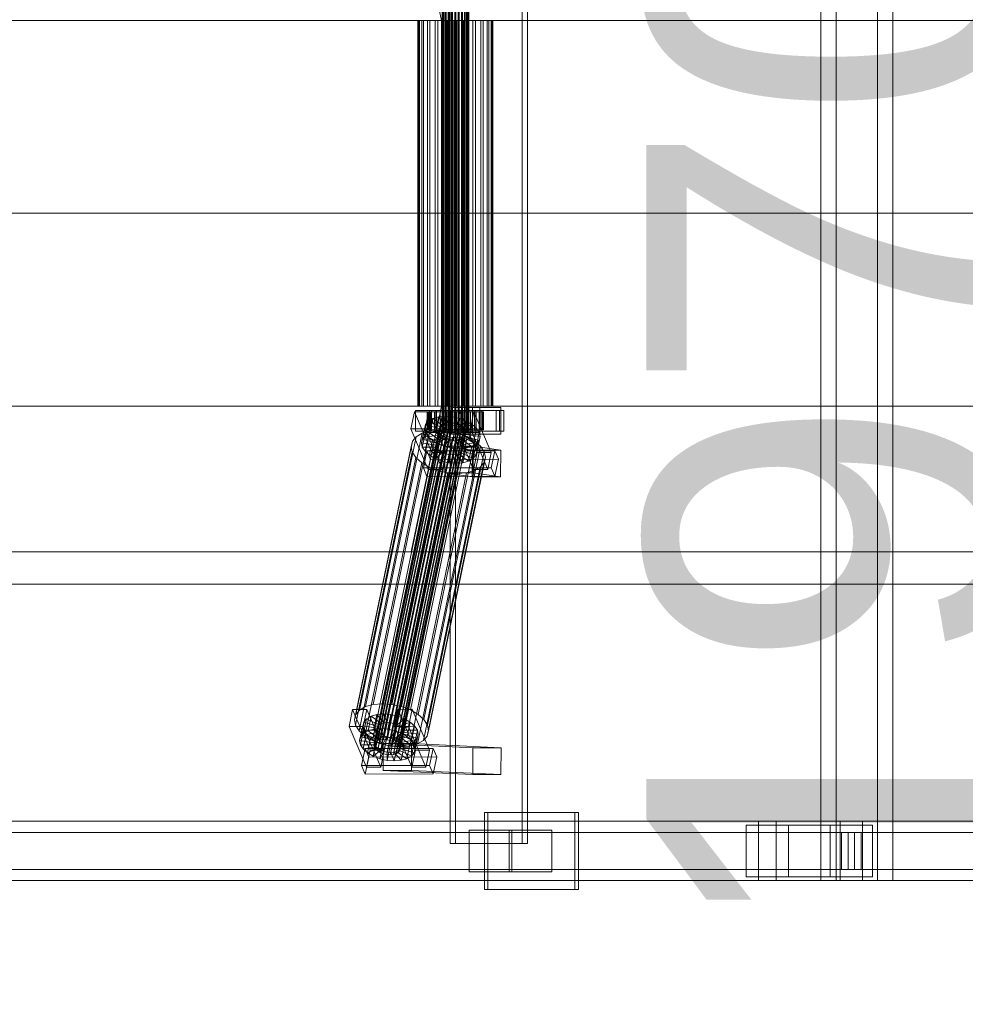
# Model space of a CAD drawing. Header units: millimetres. Extents: x -4738 to 65662, y -68080 to 6847.
# Tile 611 of 656: x 22278 to 22915, y -18533 to -17870. Entities that reach past the tile are written whole.
import ezdxf

# ---------------------------------------------------------------- set-up
doc = ezdxf.new("R2010")
doc.units = ezdxf.units.MM
doc.layers.add('COTAS_O', color=1, linetype='Continuous', lineweight=0)
doc.layers.add('superior_C02', color=7, linetype='Continuous', lineweight=0)
doc.dimstyles.new('R19_100', dxfattribs={"dimtxt": 250, "dimasz": 150, "dimexe": 150, "dimexo": 80, "dimgap": 100, "dimtad": 1, "dimtih": 1, "dimtoh": 1, "dimdsep": 46, "dimcen": 0.09, "dimadec": 0, "dimazin": 0, "dimtfac": 1, "dimtdec": 4, "dimtofl": 0, "dimtmove": 0, "dimatfit": 3, "dimfxl": 1, "dimtolj": 1, "dimtzin": 0, "dimarcsym": 0})

# ---------------------------------------------------------------- blocks, each defined once
blk = doc.blocks.new('DIM_R30_41')
at = {"layer": 'COTAS_O'}
for p, q in [((23050.07, -17510), (23005.07, -17660)), ((23750.07, -17510), (23050.07, -17510)), ((23050.07, -19480), (23050.07, -17510)), ((23050.07, -17510), (23095.07, -17660)), ((23050.07, -19480), (23005.07, -19330)), ((23050.07, -19480), (23095.07, -19330)), ((23750.07, -19480), (23050.07, -19480))]:
    blk.add_line(p, q, dxfattribs=at)
blk.add_text('1970 O', height=250, rotation=90, dxfattribs=at).set_placement((22950.07, -18495))

msp = doc.modelspace()

# ---------------------------------------------------------------- linework, layer by layer
at = {"layer": 'superior_C02'}
for p, q in [((22817.676, -17550), (22817.676, -18450)), ((22828.108, -18450), (22828.108, -17550)), ((22855.858, -18450), (22855.858, -17550)), ((22866.29, -17550), (22866.29, -18450)), ((22567.843, -17575), (22567.843, -18425)), ((22571.419, -18425), (22571.419, -17575)), ((22616.334, -18425), (22616.334, -17575)), ((22619.91, -17575), (22619.91, -18425)), ((22541.592, -17771.702), (22561.995, -17870)), ((22563.773, -17870), (22543.371, -17771.702)), ((22562.351, -18148), (22562.351, -17852)), ((22562.563, -18148), (22562.563, -17852)), ((22562.753, -18148), (22562.753, -17852)), ((22563.372, -18148), (22563.372, -17852)), ((22563.74, -18148), (22563.74, -17852)), ((22564.725, -18148), (22564.725, -17852)), ((22565.245, -18148), (22565.245, -17852)), ((22566.529, -18148), (22566.529, -17852)), ((22567.166, -18148), (22567.166, -17852)), ((22568.661, -18148), (22568.661, -17852)), ((22569.371, -18148), (22569.371, -17852)), ((22570.976, -18148), (22570.976, -17852)), ((22571.711, -18148), (22571.711, -17852)), ((22573.316, -18148), (22573.316, -17852)), ((22574.026, -18148), (22574.026, -17852)), ((22575.522, -18148), (22575.522, -17852)), ((22576.158, -18148), (22576.158, -17852)), ((22577.443, -18148), (22577.443, -17852)), ((22577.962, -18148), (22577.962, -17852)), ((22578.948, -18148), (22578.948, -17852)), ((22579.315, -18148), (22579.315, -17852)), ((22579.935, -17852), (22579.935, -18148)), ((22580.125, -18148), (22580.125, -17852)), ((22580.336, -18148), (22580.336, -17852)), ((21988.96, -17870), (22561.995, -17870)), ((22563.773, -17870), (21990.738, -17870)), ((22546.561, -17870), (22545.965, -17870)), ((22545.965, -17870), (22547.098, -17870)), ((22545.965, -18130), (22545.965, -17870)), ((22548.847, -17870), (22546.561, -17870)), ((22546.561, -18130), (22546.561, -17870)), ((22547.098, -17870), (22549.884, -17870)), ((22547.098, -18130), (22547.098, -17870)), ((22552.665, -17870), (22548.847, -17870)), ((22548.847, -18130), (22548.847, -17870)), ((22549.884, -17870), (22554.132, -17870)), ((22549.884, -18130), (22549.884, -17870)), ((22557.756, -17870), (22552.665, -17870)), ((22552.665, -18130), (22552.665, -17870)), ((22554.132, -17870), (22559.553, -17870)), ((22554.132, -18130), (22554.132, -17870)), ((22563.773, -17870), (22557.756, -17870)), ((22557.756, -18130), (22557.756, -17870)), ((22559.553, -17870), (22565.777, -17870)), ((22559.553, -18130), (22559.553, -17870)), ((22561.995, -17870), (22561.995, -18000)), ((22561.995, -17870), (22991.771, -17870)), ((22563.773, -18000), (22563.773, -17870)), ((22993.55, -17870), (22563.773, -17870)), ((22570.307, -17870), (22563.773, -17870)), ((22563.773, -18130), (22563.773, -17870)), ((22565.777, -17870), (22572.381, -17870)), ((22565.777, -18130), (22565.777, -17870)), ((22576.91, -17870), (22570.307, -17870)), ((22570.307, -18130), (22570.307, -17870)), ((22572.381, -17870), (22578.914, -17870)), ((22572.381, -18130), (22572.381, -17870)), ((22583.135, -17870), (22576.91, -17870)), ((22576.91, -18130), (22576.91, -17870)), ((22578.914, -17870), (22584.932, -17870)), ((22578.914, -18130), (22578.914, -17870)), ((22588.556, -17870), (22583.135, -17870)), ((22583.135, -18130), (22583.135, -17870)), ((22584.932, -17870), (22590.023, -17870)), ((22584.932, -18130), (22584.932, -17870)), ((22592.804, -17870), (22588.556, -17870)), ((22588.556, -18130), (22588.556, -17870)), ((22590.023, -17870), (22593.841, -17870)), ((22590.023, -18130), (22590.023, -17870)), ((22595.589, -17870), (22592.804, -17870)), ((22592.804, -18130), (22592.804, -17870)), ((22593.841, -17870), (22596.126, -17870)), ((22593.841, -18130), (22593.841, -17870)), ((22596.723, -17870), (22595.589, -17870)), ((22595.589, -17870), (22595.589, -18130)), ((22596.126, -17870), (22596.723, -17870)), ((22596.126, -18130), (22596.126, -17870)), ((22596.723, -18130), (22596.723, -17870)), ((21988.96, -18000), (22561.995, -18000)), ((22563.773, -18000), (21990.738, -18000)), ((22561.995, -18000), (22561.995, -18130)), ((22561.995, -18000), (22991.771, -18000)), ((22563.773, -18130), (22563.773, -18000)), ((22993.55, -18000), (22563.773, -18000)), ((21988.96, -18130), (22561.995, -18130)), ((22563.773, -18130), (21990.738, -18130)), ((22561.995, -18130), (22541.592, -18228.298)), ((22543.371, -18228.298), (22563.773, -18130)), ((22547.098, -18130), (22545.965, -18130)), ((22545.965, -18130), (22546.561, -18130)), ((22546.561, -18130), (22548.847, -18130)), ((22549.884, -18130), (22547.098, -18130)), ((22548.847, -18130), (22552.665, -18130)), ((22554.132, -18130), (22549.884, -18130)), ((22552.665, -18130), (22557.756, -18130)), ((22559.553, -18130), (22554.132, -18130)), ((22557.756, -18130), (22563.773, -18130)), ((22565.777, -18130), (22559.553, -18130)), ((22561.995, -18130), (22991.771, -18130)), ((22993.55, -18130), (22563.773, -18130)), ((22563.773, -18130), (22570.307, -18130)), ((22572.381, -18130), (22565.777, -18130)), ((22570.307, -18130), (22576.91, -18130)), ((22578.914, -18130), (22572.381, -18130)), ((22576.91, -18130), (22583.135, -18130)), ((22584.932, -18130), (22578.914, -18130)), ((22583.135, -18130), (22588.556, -18130)), ((22590.023, -18130), (22584.932, -18130)), ((22588.556, -18130), (22592.804, -18130)), ((22593.841, -18130), (22590.023, -18130)), ((22592.804, -18130), (22595.589, -18130)), ((22596.126, -18130), (22593.841, -18130)), ((22595.589, -18130), (22596.723, -18130)), ((22596.723, -18130), (22596.126, -18130)), ((22543.755, -18133.859), (22541.374, -18145.327)), ((22553.3, -18133.847), (22543.755, -18133.859)), ((22555.505, -18161.391), (22543.755, -18133.859)), ((22553.989, -18133), (22544.443, -18133)), ((22544.443, -18133), (22544.443, -18147)), ((22558.75, -18133), (22544.443, -18133)), ((22550.92, -18145.315), (22553.3, -18133.847)), ((22552.806, -18134), (22552.36, -18134)), ((22552.36, -18134), (22562.351, -18134)), ((22552.36, -18146), (22552.36, -18134)), ((22552.36, -18134), (22553.207, -18134)), ((22554.515, -18134), (22552.806, -18134)), ((22552.806, -18134), (22562.563, -18134)), ((22552.806, -18146), (22552.806, -18134)), ((22553.207, -18134), (22562.753, -18134)), ((22553.207, -18146), (22553.207, -18134)), ((22553.207, -18134), (22555.291, -18134)), ((22553.3, -18133.847), (22565.051, -18161.379)), ((22553.989, -18147), (22553.989, -18133)), ((22553.989, -18133), (22568.295, -18133)), ((22557.371, -18134), (22554.515, -18134)), ((22554.515, -18134), (22563.372, -18134)), ((22554.515, -18146), (22554.515, -18134)), ((22601.108, -18133), (22555.29, -18133)), ((22555.29, -18133), (22555.29, -18147)), ((22558.27, -18133), (22555.29, -18133)), ((22555.291, -18134), (22563.74, -18134)), ((22555.291, -18146), (22555.291, -18134)), ((22555.291, -18134), (22558.469, -18134)), ((22560.074, -18137.325), (22556.164, -18138.419)), ((22561.18, -18134), (22557.371, -18134)), ((22557.371, -18134), (22564.725, -18134)), ((22557.371, -18146), (22557.371, -18134)), ((22558.034, -18147.155), (22560.074, -18137.325)), ((22558.27, -18147), (22558.27, -18133)), ((22558.27, -18133), (22604.089, -18133)), ((22558.469, -18134), (22565.245, -18134)), ((22558.469, -18146), (22558.469, -18134)), ((22558.469, -18134), (22562.524, -18134)), ((22558.75, -18147), (22558.75, -18133)), ((22558.75, -18133), (22568.295, -18133)), ((22564.609, -18136.948), (22560.074, -18137.325)), ((22560.074, -18137.325), (22564.909, -18142.862)), ((22565.681, -18134), (22561.18, -18134)), ((22561.18, -18134), (22566.529, -18134)), ((22561.18, -18146), (22561.18, -18134)), ((22562.351, -18134), (22562.563, -18134)), ((22562.351, -18134), (22562.351, -18146)), ((22562.753, -18134), (22562.351, -18134)), ((22562.524, -18134), (22567.166, -18134)), ((22562.524, -18146), (22562.524, -18134)), ((22562.524, -18134), (22567.18, -18134)), ((22562.563, -18134), (22563.372, -18134)), ((22562.563, -18134), (22562.563, -18146)), ((22562.569, -18146.777), (22564.609, -18136.948)), ((22562.753, -18134), (22562.753, -18146)), ((22563.74, -18134), (22562.753, -18134)), ((22563.372, -18134), (22564.725, -18134)), ((22563.372, -18134), (22563.372, -18146)), ((22563.74, -18134), (22563.74, -18146)), ((22565.245, -18134), (22563.74, -18134)), ((22569.462, -18137.313), (22564.609, -18136.948)), ((22564.609, -18136.948), (22567.058, -18142.683)), ((22564.725, -18134), (22566.529, -18134)), ((22564.725, -18134), (22564.725, -18146)), ((22565.245, -18134), (22565.245, -18146)), ((22567.166, -18134), (22565.245, -18134)), ((22570.568, -18134), (22565.681, -18134)), ((22565.681, -18134), (22568.661, -18134)), ((22565.681, -18146), (22565.681, -18134)), ((22566.529, -18134), (22568.661, -18134)), ((22566.529, -18134), (22566.529, -18146)), ((22567.166, -18134), (22567.166, -18146)), ((22569.371, -18134), (22567.166, -18134)), ((22567.18, -18134), (22569.371, -18134)), ((22567.18, -18146), (22567.18, -18134)), ((22567.18, -18134), (22572.12, -18134)), ((22567.422, -18147.143), (22569.462, -18137.313)), ((22568.295, -18133), (22568.295, -18147)), ((22587.745, -18131), (22568.654, -18131)), ((22568.654, -18131), (22568.654, -18149)), ((22582.841, -18131), (22568.654, -18131)), ((22568.661, -18134), (22570.976, -18134)), ((22568.661, -18134), (22568.661, -18146)), ((22569.462, -18137.313), (22569.356, -18142.856)), ((22569.371, -18134), (22569.371, -18146)), ((22571.711, -18134), (22569.371, -18134)), ((22574.301, -18138.396), (22569.462, -18137.313)), ((22575.508, -18134), (22570.568, -18134)), ((22570.568, -18134), (22570.976, -18134)), ((22570.568, -18146), (22570.568, -18134)), ((22570.976, -18134), (22573.316, -18134)), ((22570.976, -18134), (22570.976, -18146)), ((22572.12, -18134), (22571.711, -18134)), ((22571.711, -18134), (22571.711, -18146)), ((22574.026, -18134), (22571.711, -18134)), ((22574.3, -18133.821), (22571.92, -18145.289)), ((22572.12, -18146), (22572.12, -18134)), ((22572.12, -18134), (22577.007, -18134)), ((22575.508, -18134), (22573.316, -18134)), ((22573.316, -18134), (22575.522, -18134)), ((22573.316, -18134), (22573.316, -18146)), ((22577.007, -18134), (22574.026, -18134)), ((22574.026, -18134), (22574.026, -18146)), ((22576.158, -18134), (22574.026, -18134)), ((22583.846, -18133.809), (22574.3, -18133.821)), ((22586.051, -18161.353), (22574.3, -18133.821)), ((22584.534, -18133), (22574.989, -18133)), ((22574.989, -18133), (22574.989, -18147)), ((22589.295, -18133), (22574.989, -18133)), ((22580.164, -18134), (22575.508, -18134)), ((22575.508, -18146), (22575.508, -18134)), ((22580.164, -18134), (22575.522, -18134)), ((22575.522, -18134), (22577.443, -18134)), ((22575.522, -18134), (22575.522, -18146)), ((22581.508, -18134), (22576.158, -18134)), ((22576.158, -18134), (22576.158, -18146)), ((22577.962, -18134), (22576.158, -18134)), ((22577.007, -18146), (22577.007, -18134)), ((22577.007, -18134), (22581.508, -18134)), ((22584.219, -18134), (22577.443, -18134)), ((22577.443, -18134), (22578.948, -18134)), ((22577.443, -18134), (22577.443, -18146)), ((22585.316, -18134), (22577.962, -18134)), ((22577.962, -18134), (22577.962, -18146)), ((22579.315, -18134), (22577.962, -18134)), ((22587.397, -18134), (22578.948, -18134)), ((22578.948, -18134), (22579.935, -18134)), ((22578.948, -18134), (22578.948, -18146)), ((22588.173, -18134), (22579.315, -18134)), ((22579.315, -18134), (22579.315, -18146)), ((22580.125, -18134), (22579.315, -18134)), ((22579.935, -18134), (22589.48, -18134)), ((22579.935, -18146), (22579.935, -18134)), ((22579.935, -18134), (22580.336, -18134)), ((22589.882, -18134), (22580.125, -18134)), ((22580.125, -18134), (22580.125, -18146)), ((22580.336, -18134), (22580.125, -18134)), ((22584.219, -18134), (22580.164, -18134)), ((22580.164, -18146), (22580.164, -18134)), ((22590.328, -18134), (22580.336, -18134)), ((22580.336, -18134), (22580.336, -18146)), ((22581.466, -18145.277), (22583.846, -18133.809)), ((22581.508, -18146), (22581.508, -18134)), ((22581.508, -18134), (22585.316, -18134)), ((22582.841, -18149), (22582.841, -18131)), ((22582.841, -18131), (22601.932, -18131)), ((22583.846, -18133.809), (22595.596, -18161.341)), ((22587.397, -18134), (22584.219, -18134)), ((22584.219, -18146), (22584.219, -18134)), ((22584.534, -18147), (22584.534, -18133)), ((22584.534, -18133), (22598.841, -18133)), ((22585.316, -18146), (22585.316, -18134)), ((22585.316, -18134), (22588.173, -18134)), ((22589.48, -18134), (22587.397, -18134)), ((22587.397, -18146), (22587.397, -18134)), ((22587.745, -18149), (22587.745, -18131)), ((22587.745, -18131), (22601.932, -18131)), ((22588.173, -18146), (22588.173, -18134)), ((22588.173, -18134), (22589.882, -18134)), ((22589.295, -18147), (22589.295, -18133)), ((22589.295, -18133), (22598.841, -18133)), ((22589.48, -18134), (22589.48, -18146)), ((22590.328, -18134), (22589.48, -18134)), ((22589.882, -18146), (22589.882, -18134)), ((22589.882, -18134), (22590.328, -18134)), ((22590.328, -18146), (22590.328, -18134)), ((22598.841, -18133), (22598.841, -18147)), ((22601.108, -18147), (22601.108, -18133)), ((22601.108, -18133), (22604.089, -18133)), ((22601.932, -18131), (22601.932, -18149)), ((22604.089, -18133), (22604.089, -18147)), ((22516.684, -18357.434), (22561.059, -18143.635)), ((22517.593, -18356.363), (22561.968, -18142.565)), ((22519.022, -18355.541), (22563.397, -18141.742)), ((22520.874, -18355.022), (22565.249, -18141.224)), ((22523.022, -18354.844), (22567.398, -18141.045)), ((22525.321, -18355.017), (22569.696, -18141.218)), ((22527.613, -18355.53), (22571.988, -18141.731)), ((22529.742, -18356.348), (22574.118, -18142.549)), ((22531.564, -18357.415), (22575.939, -18143.617)), ((22549.188, -18152.246), (22551.229, -18142.416)), ((22551.229, -18142.416), (22550.538, -18145.047)), ((22551.107, -18149.985), (22553.147, -18140.156)), ((22553.147, -18140.156), (22551.229, -18142.416)), ((22551.229, -18142.416), (22560.719, -18145.274)), ((22556.164, -18138.419), (22553.147, -18140.156)), ((22553.147, -18140.156), (22561.628, -18144.203)), ((22554.124, -18148.249), (22556.164, -18138.419)), ((22556.164, -18138.419), (22563.057, -18143.38)), ((22561.628, -18144.203), (22559.588, -18154.033)), ((22560.719, -18145.274), (22561.628, -18144.203)), ((22561.059, -18143.635), (22560.732, -18144.881)), ((22563.057, -18143.38), (22561.017, -18153.21)), ((22561.968, -18142.565), (22561.059, -18143.635)), ((22561.628, -18144.203), (22563.057, -18143.38)), ((22563.397, -18141.742), (22561.968, -18142.565)), ((22564.909, -18142.862), (22562.869, -18152.692)), ((22563.057, -18143.38), (22564.909, -18142.862)), ((22565.249, -18141.224), (22563.397, -18141.742)), ((22564.909, -18142.862), (22567.058, -18142.683)), ((22567.058, -18142.683), (22565.017, -18152.513)), ((22567.398, -18141.045), (22565.249, -18141.224)), ((22567.058, -18142.683), (22569.356, -18142.856)), ((22569.356, -18142.856), (22567.316, -18152.686)), ((22569.696, -18141.218), (22567.398, -18141.045)), ((22569.356, -18142.856), (22571.648, -18143.369)), ((22571.648, -18143.369), (22569.608, -18153.199)), ((22571.988, -18141.731), (22569.696, -18141.218)), ((22574.301, -18138.396), (22571.648, -18143.369)), ((22571.648, -18143.369), (22573.778, -18144.188)), ((22573.778, -18144.188), (22571.737, -18154.017)), ((22574.118, -18142.549), (22571.988, -18141.731)), ((22572.261, -18148.226), (22574.301, -18138.396)), ((22578.796, -18140.123), (22573.778, -18144.188)), ((22573.778, -18144.188), (22575.599, -18145.255)), ((22575.939, -18143.617), (22574.118, -18142.549)), ((22578.796, -18140.123), (22574.301, -18138.396)), ((22582.642, -18142.377), (22575.599, -18145.255)), ((22577.329, -18144.861), (22575.939, -18143.617)), ((22576.756, -18149.953), (22578.796, -18140.123)), ((22582.642, -18142.377), (22578.796, -18140.123)), ((22580.601, -18152.207), (22582.642, -18142.377)), ((22585.575, -18145.003), (22582.642, -18142.377)), ((22506.745, -18334.981), (22544.999, -18150.672)), ((22510.778, -18332.659), (22549.033, -18148.35)), ((22516.004, -18331.197), (22554.259, -18146.887)), ((22516.357, -18358.68), (22560.732, -18144.881)), ((22516.634, -18360.017), (22561.01, -18146.218)), ((22517.497, -18361.352), (22561.873, -18147.554)), ((22518.887, -18362.596), (22563.262, -18148.798)), ((22520.709, -18363.664), (22565.084, -18149.865)), ((22522.068, -18330.692), (22560.322, -18146.383)), ((22522.838, -18364.482), (22567.213, -18150.683)), ((22528.555, -18331.181), (22566.81, -18146.872)), ((22531.429, -18364.471), (22575.804, -18150.672)), ((22532.858, -18363.648), (22577.233, -18149.85)), ((22532.953, -18358.659), (22577.329, -18144.861)), ((22533.767, -18362.578), (22578.142, -18148.779)), ((22578.192, -18146.196), (22533.816, -18359.995)), ((22534.094, -18361.332), (22578.469, -18147.533)), ((22535.024, -18332.629), (22573.278, -18148.32)), ((22541.033, -18334.938), (22579.288, -18150.629)), ((22541.374, -18145.327), (22550.92, -18145.315)), ((22541.374, -18145.327), (22553.125, -18172.859)), ((22544.999, -18150.672), (22542.434, -18153.694)), ((22544.443, -18147), (22553.989, -18147)), ((22544.443, -18147), (22558.75, -18147)), ((22549.033, -18148.35), (22544.999, -18150.672)), ((22548.498, -18154.877), (22550.538, -18145.047)), ((22554.259, -18146.887), (22549.033, -18148.35)), ((22549.084, -18157.698), (22551.124, -18147.868)), ((22549.188, -18152.246), (22551.107, -18149.985)), ((22550.538, -18145.047), (22560.392, -18146.52)), ((22550.538, -18145.047), (22551.124, -18147.868)), ((22550.906, -18160.518), (22552.946, -18150.688)), ((22562.671, -18172.847), (22550.92, -18145.315)), ((22551.107, -18149.985), (22554.124, -18148.249)), ((22559.588, -18154.033), (22551.107, -18149.985)), ((22551.124, -18147.868), (22560.67, -18147.856)), ((22551.124, -18147.868), (22552.946, -18150.688)), ((22562.351, -18146), (22552.36, -18146)), ((22552.36, -18146), (22552.806, -18146)), ((22553.207, -18146), (22552.36, -18146)), ((22562.563, -18146), (22552.806, -18146)), ((22552.806, -18146), (22554.515, -18146)), ((22552.946, -18150.688), (22561.533, -18149.192)), ((22552.946, -18150.688), (22555.88, -18153.314)), ((22562.753, -18146), (22553.207, -18146)), ((22555.291, -18146), (22553.207, -18146)), ((22568.295, -18147), (22553.989, -18147)), ((22554.124, -18148.249), (22558.034, -18147.155)), ((22561.017, -18153.21), (22554.124, -18148.249)), ((22560.322, -18146.383), (22554.259, -18146.887)), ((22563.372, -18146), (22554.515, -18146)), ((22554.515, -18146), (22557.371, -18146)), ((22555.29, -18147), (22601.108, -18147)), ((22555.29, -18147), (22558.27, -18147)), ((22563.74, -18146), (22555.291, -18146)), ((22558.469, -18146), (22555.291, -18146)), ((22555.88, -18153.314), (22562.922, -18150.436)), ((22564.725, -18146), (22557.371, -18146)), ((22557.371, -18146), (22561.18, -18146)), ((22558.034, -18147.155), (22562.569, -18146.777)), ((22562.869, -18152.692), (22558.034, -18147.155)), ((22604.089, -18147), (22558.27, -18147)), ((22560.392, -18146.52), (22558.352, -18156.35)), ((22565.245, -18146), (22558.469, -18146)), ((22562.524, -18146), (22558.469, -18146)), ((22560.67, -18147.856), (22558.63, -18157.686)), ((22560.719, -18145.274), (22558.679, -18155.103)), ((22568.295, -18147), (22558.75, -18147)), ((22561.533, -18149.192), (22559.493, -18159.022)), ((22566.81, -18146.872), (22560.322, -18146.383)), ((22560.392, -18146.52), (22560.719, -18145.274)), ((22560.67, -18147.856), (22560.392, -18146.52)), ((22561.533, -18149.192), (22560.67, -18147.856)), ((22560.732, -18144.881), (22561.01, -18146.218)), ((22562.922, -18150.436), (22560.882, -18160.266)), ((22561.01, -18146.218), (22561.873, -18147.554)), ((22566.529, -18146), (22561.18, -18146)), ((22561.18, -18146), (22565.681, -18146)), ((22562.922, -18150.436), (22561.533, -18149.192)), ((22561.873, -18147.554), (22563.262, -18148.798)), ((22562.563, -18146), (22562.351, -18146)), ((22562.351, -18146), (22562.753, -18146)), ((22562.753, -18148), (22562.351, -18148)), ((22562.351, -18148), (22562.563, -18148)), ((22567.166, -18146), (22562.524, -18146)), ((22567.18, -18146), (22562.524, -18146)), ((22563.372, -18146), (22562.563, -18146)), ((22562.563, -18148), (22563.372, -18148)), ((22565.017, -18152.513), (22562.569, -18146.777)), ((22562.569, -18146.777), (22567.422, -18147.143)), ((22562.753, -18146), (22563.74, -18146)), ((22563.74, -18148), (22562.753, -18148)), ((22564.744, -18151.503), (22562.922, -18150.436)), ((22563.262, -18148.798), (22565.084, -18149.865)), ((22564.725, -18146), (22563.372, -18146)), ((22563.372, -18148), (22564.725, -18148)), ((22563.74, -18146), (22565.245, -18146)), ((22565.245, -18148), (22563.74, -18148)), ((22566.529, -18146), (22564.725, -18146)), ((22564.725, -18148), (22566.529, -18148)), ((22565.084, -18149.865), (22567.213, -18150.683)), ((22565.245, -18146), (22567.166, -18146)), ((22567.166, -18148), (22565.245, -18148)), ((22568.661, -18146), (22565.681, -18146)), ((22565.681, -18146), (22570.568, -18146)), ((22568.661, -18146), (22566.529, -18146)), ((22566.529, -18148), (22568.661, -18148)), ((22573.278, -18148.32), (22566.81, -18146.872)), ((22567.166, -18146), (22569.371, -18146)), ((22569.371, -18148), (22567.166, -18148)), ((22569.371, -18146), (22567.18, -18146)), ((22572.12, -18146), (22567.18, -18146)), ((22567.213, -18150.683), (22569.505, -18151.196)), ((22567.316, -18152.686), (22567.422, -18147.143)), ((22567.422, -18147.143), (22572.261, -18148.226)), ((22568.654, -18149), (22587.745, -18149)), ((22582.841, -18149), (22568.654, -18149)), ((22570.976, -18146), (22568.661, -18146)), ((22568.661, -18148), (22570.976, -18148)), ((22569.371, -18146), (22571.711, -18146)), ((22571.711, -18148), (22569.371, -18148)), ((22569.608, -18153.199), (22572.261, -18148.226)), ((22570.976, -18146), (22570.568, -18146)), ((22570.568, -18146), (22575.508, -18146)), ((22573.316, -18146), (22570.976, -18146)), ((22570.976, -18148), (22573.316, -18148)), ((22571.711, -18146), (22572.12, -18146)), ((22571.711, -18146), (22574.026, -18146)), ((22574.026, -18148), (22571.711, -18148)), ((22571.737, -18154.017), (22576.756, -18149.953)), ((22571.92, -18145.289), (22581.466, -18145.277)), ((22571.92, -18145.289), (22583.671, -18172.821)), ((22577.007, -18146), (22572.12, -18146)), ((22572.261, -18148.226), (22576.756, -18149.953)), ((22579.288, -18150.629), (22573.278, -18148.32)), ((22575.522, -18146), (22573.316, -18146)), ((22573.316, -18146), (22575.508, -18146)), ((22573.316, -18148), (22575.522, -18148)), ((22575.599, -18145.255), (22573.559, -18155.085)), ((22573.952, -18151.191), (22575.804, -18150.672)), ((22574.026, -18146), (22577.007, -18146)), ((22574.026, -18146), (22576.158, -18146)), ((22576.158, -18148), (22574.026, -18148)), ((22576.989, -18146.499), (22574.948, -18156.329)), ((22574.989, -18147), (22584.534, -18147)), ((22574.989, -18147), (22589.295, -18147)), ((22575.508, -18146), (22580.164, -18146)), ((22577.443, -18146), (22575.522, -18146)), ((22575.522, -18146), (22580.164, -18146)), ((22575.522, -18148), (22577.443, -18148)), ((22575.599, -18145.255), (22576.989, -18146.499)), ((22577.802, -18150.417), (22575.762, -18160.247)), ((22575.804, -18150.672), (22577.233, -18149.85)), ((22575.811, -18157.665), (22577.852, -18147.835)), ((22578.129, -18149.171), (22576.089, -18159.001)), ((22576.158, -18146), (22581.508, -18146)), ((22576.158, -18146), (22577.962, -18146)), ((22577.962, -18148), (22576.158, -18148)), ((22576.756, -18149.953), (22580.601, -18152.207)), ((22577.802, -18150.417), (22576.893, -18151.488)), ((22585.575, -18145.003), (22576.989, -18146.499)), ((22576.989, -18146.499), (22577.852, -18147.835)), ((22581.508, -18146), (22577.007, -18146)), ((22577.233, -18149.85), (22578.142, -18148.779)), ((22578.192, -18146.196), (22577.329, -18144.861)), ((22578.948, -18146), (22577.443, -18146)), ((22577.443, -18146), (22584.219, -18146)), ((22577.443, -18148), (22578.948, -18148)), ((22578.129, -18149.171), (22577.802, -18150.417)), ((22587.293, -18153.275), (22577.802, -18150.417)), ((22577.852, -18147.835), (22587.397, -18147.823)), ((22577.852, -18147.835), (22578.129, -18149.171)), ((22577.962, -18146), (22585.316, -18146)), ((22577.962, -18146), (22579.315, -18146)), ((22579.315, -18148), (22577.962, -18148)), ((22587.983, -18150.644), (22578.129, -18149.171)), ((22578.142, -18148.779), (22578.469, -18147.533)), ((22578.469, -18147.533), (22578.192, -18146.196)), ((22579.935, -18146), (22578.948, -18146)), ((22578.948, -18146), (22587.397, -18146)), ((22578.948, -18148), (22579.935, -18148)), ((22584.429, -18153.641), (22579.288, -18150.629)), ((22579.315, -18146), (22588.173, -18146)), ((22579.315, -18146), (22580.125, -18146)), ((22580.125, -18148), (22579.315, -18148)), ((22589.48, -18146), (22579.935, -18146)), ((22580.336, -18146), (22579.935, -18146)), ((22579.935, -18148), (22580.336, -18148)), ((22580.125, -18146), (22589.882, -18146)), ((22580.125, -18146), (22580.336, -18146)), ((22580.336, -18148), (22580.125, -18148)), ((22580.164, -18146), (22584.219, -18146)), ((22580.336, -18146), (22590.328, -18146)), ((22593.216, -18172.809), (22581.466, -18145.277)), ((22585.316, -18146), (22581.508, -18146)), ((22601.932, -18149), (22582.841, -18149)), ((22583.535, -18154.833), (22585.575, -18145.003)), ((22584.219, -18146), (22587.397, -18146)), ((22598.841, -18147), (22584.534, -18147)), ((22588.173, -18146), (22585.316, -18146)), ((22587.397, -18147.823), (22585.357, -18157.653)), ((22587.397, -18147.823), (22585.575, -18145.003)), ((22585.943, -18160.474), (22587.983, -18150.644)), ((22587.293, -18153.275), (22587.983, -18150.644)), ((22587.397, -18146), (22589.48, -18146)), ((22587.983, -18150.644), (22587.397, -18147.823)), ((22601.932, -18149), (22587.745, -18149)), ((22589.882, -18146), (22588.173, -18146)), ((22598.841, -18147), (22589.295, -18147)), ((22589.48, -18146), (22590.328, -18146)), ((22590.328, -18146), (22589.882, -18146)), ((22604.089, -18147), (22601.108, -18147)), ((22503.257, -18341.52), (22541.512, -18157.211)), ((22504.179, -18338.003), (22542.434, -18153.694)), ((22525.13, -18364.995), (22569.505, -18151.196)), ((22527.429, -18365.168), (22571.804, -18151.369)), ((22529.577, -18364.989), (22573.952, -18151.191)), ((22542.434, -18153.694), (22541.512, -18157.211)), ((22541.512, -18157.211), (22542.295, -18160.982)), ((22546.174, -18337.95), (22584.429, -18153.641)), ((22548.498, -18154.877), (22549.188, -18152.246)), ((22558.352, -18156.35), (22548.498, -18154.877)), ((22549.084, -18157.698), (22548.498, -18154.877)), ((22558.679, -18155.103), (22549.188, -18152.246)), ((22550.096, -18341.461), (22588.35, -18157.152)), ((22553.84, -18163.144), (22555.88, -18153.314)), ((22555.88, -18153.314), (22559.725, -18155.567)), ((22557.685, -18165.397), (22559.725, -18155.567)), ((22558.679, -18155.103), (22558.352, -18156.35)), ((22558.352, -18156.35), (22558.63, -18157.686)), ((22559.588, -18154.033), (22558.679, -18155.103)), ((22561.017, -18153.21), (22559.588, -18154.033)), ((22559.725, -18155.567), (22564.744, -18151.503)), ((22559.725, -18155.567), (22564.221, -18157.295)), ((22562.869, -18152.692), (22561.017, -18153.21)), ((22562.18, -18167.125), (22564.221, -18157.295)), ((22564.744, -18151.503), (22562.704, -18161.333)), ((22565.017, -18152.513), (22562.869, -18152.692)), ((22564.45, -18156.962), (22564.202, -18174.943)), ((22564.221, -18157.295), (22566.873, -18152.321)), ((22564.221, -18157.295), (22569.06, -18158.378)), ((22583.54, -18156.962), (22564.45, -18156.962)), ((22582.959, -18159.83), (22564.45, -18156.962)), ((22566.873, -18152.321), (22564.744, -18151.503)), ((22566.873, -18152.321), (22564.833, -18162.151)), ((22567.316, -18152.686), (22565.017, -18152.513)), ((22569.165, -18152.835), (22566.873, -18152.321)), ((22569.165, -18152.835), (22567.125, -18162.664)), ((22569.608, -18153.199), (22567.316, -18152.686)), ((22569.06, -18158.378), (22569.165, -18152.835)), ((22571.464, -18153.008), (22569.165, -18152.835)), ((22571.464, -18153.008), (22569.424, -18162.837)), ((22569.505, -18151.196), (22571.804, -18151.369)), ((22571.737, -18154.017), (22569.608, -18153.199)), ((22573.612, -18152.829), (22571.464, -18153.008)), ((22573.912, -18158.743), (22571.464, -18153.008)), ((22573.612, -18152.829), (22571.572, -18162.659)), ((22573.559, -18155.085), (22571.737, -18154.017)), ((22571.804, -18151.369), (22573.952, -18151.191)), ((22575.464, -18152.311), (22573.424, -18162.14)), ((22573.559, -18155.085), (22580.601, -18152.207)), ((22574.948, -18156.329), (22573.559, -18155.085)), ((22575.464, -18152.311), (22573.612, -18152.829)), ((22578.448, -18158.366), (22573.612, -18152.829)), ((22576.893, -18151.488), (22574.853, -18161.318)), ((22574.948, -18156.329), (22583.535, -18154.833)), ((22575.811, -18157.665), (22574.948, -18156.329)), ((22576.893, -18151.488), (22575.464, -18152.311)), ((22582.357, -18157.272), (22575.464, -18152.311)), ((22585.374, -18155.535), (22576.893, -18151.488)), ((22578.448, -18158.366), (22582.357, -18157.272)), ((22580.317, -18167.102), (22582.357, -18157.272)), ((22580.601, -18152.207), (22583.535, -18154.833)), ((22582.357, -18157.272), (22585.374, -18155.535)), ((22583.293, -18174.943), (22583.54, -18156.962)), ((22583.334, -18165.365), (22585.374, -18155.535)), ((22583.535, -18154.833), (22585.357, -18157.653)), ((22583.54, -18156.962), (22602.049, -18159.83)), ((22588.35, -18157.152), (22584.429, -18153.641)), ((22585.253, -18163.105), (22587.293, -18153.275)), ((22585.374, -18155.535), (22587.293, -18153.275)), ((22590.786, -18160.922), (22588.35, -18157.152)), ((22504.04, -18345.291), (22542.295, -18160.982)), ((22542.295, -18160.982), (22544.73, -18164.752)), ((22558.63, -18157.686), (22549.084, -18157.698)), ((22550.906, -18160.518), (22549.084, -18157.698)), ((22552.152, -18160.247), (22549.772, -18171.715)), ((22559.493, -18159.022), (22550.906, -18160.518)), ((22553.84, -18163.144), (22550.906, -18160.518)), ((22597.97, -18160.19), (22552.152, -18160.247)), ((22554.6, -18165.983), (22552.152, -18160.247)), ((22590.786, -18160.922), (22552.531, -18345.231)), ((22553.125, -18172.859), (22555.505, -18161.391)), ((22560.882, -18160.266), (22553.84, -18163.144)), ((22557.685, -18165.397), (22553.84, -18163.144)), ((22555.505, -18161.391), (22565.051, -18161.379)), ((22562.704, -18161.333), (22557.685, -18165.397)), ((22558.63, -18157.686), (22559.493, -18159.022)), ((22559.493, -18159.022), (22560.882, -18160.266)), ((22560.882, -18160.266), (22562.704, -18161.333)), ((22564.833, -18162.151), (22562.18, -18167.125)), ((22565.051, -18161.379), (22562.671, -18172.847)), ((22562.704, -18161.333), (22564.833, -18162.151)), ((22564.833, -18162.151), (22567.125, -18162.664)), ((22567.019, -18168.208), (22569.06, -18158.378)), ((22567.125, -18162.664), (22567.019, -18168.208)), ((22567.125, -18162.664), (22569.424, -18162.837)), ((22569.06, -18158.378), (22573.912, -18158.743)), ((22569.424, -18162.837), (22571.572, -18162.659)), ((22569.424, -18162.837), (22571.872, -18168.573)), ((22571.572, -18162.659), (22573.424, -18162.14)), ((22571.572, -18162.659), (22576.407, -18168.196)), ((22571.872, -18168.573), (22573.912, -18158.743)), ((22573.424, -18162.14), (22574.853, -18161.318)), ((22573.424, -18162.14), (22580.317, -18167.102)), ((22573.912, -18158.743), (22578.448, -18158.366)), ((22574.853, -18161.318), (22575.762, -18160.247)), ((22574.853, -18161.318), (22583.334, -18165.365)), ((22575.762, -18160.247), (22576.089, -18159.001)), ((22575.762, -18160.247), (22585.253, -18163.105)), ((22585.357, -18157.653), (22575.811, -18157.665)), ((22576.089, -18159.001), (22575.811, -18157.665)), ((22576.089, -18159.001), (22585.943, -18160.474)), ((22576.407, -18168.196), (22578.448, -18158.366)), ((22582.711, -18177.811), (22582.959, -18159.83)), ((22582.959, -18159.83), (22602.049, -18159.83)), ((22585.253, -18163.105), (22583.334, -18165.365)), ((22583.671, -18172.821), (22586.051, -18161.353)), ((22585.943, -18160.474), (22585.253, -18163.105)), ((22585.357, -18157.653), (22585.943, -18160.474)), ((22586.051, -18161.353), (22595.596, -18161.341)), ((22591.569, -18164.693), (22590.786, -18160.922)), ((22595.596, -18161.341), (22593.216, -18172.809)), ((22595.59, -18171.658), (22597.97, -18160.19)), ((22597.97, -18160.19), (22600.418, -18165.926)), ((22602.049, -18159.83), (22601.802, -18177.811)), ((22506.476, -18349.061), (22544.73, -18164.752)), ((22510.397, -18352.572), (22548.652, -18168.263)), ((22544.73, -18164.752), (22548.652, -18168.263)), ((22548.652, -18168.263), (22553.793, -18171.275)), ((22552.22, -18177.451), (22554.6, -18165.983)), ((22552.392, -18352.519), (22590.647, -18168.21)), ((22553.314, -18349.002), (22591.569, -18164.693)), ((22554.6, -18165.983), (22600.418, -18165.926)), ((22562.18, -18167.125), (22557.685, -18165.397)), ((22567.019, -18168.208), (22562.18, -18167.125)), ((22571.872, -18168.573), (22567.019, -18168.208)), ((22576.407, -18168.196), (22571.872, -18168.573)), ((22580.317, -18167.102), (22576.407, -18168.196)), ((22583.334, -18165.365), (22580.317, -18167.102)), ((22588.081, -18171.232), (22590.647, -18168.21)), ((22590.647, -18168.21), (22591.569, -18164.693)), ((22600.418, -18165.926), (22598.038, -18177.394)), ((22515.538, -18355.584), (22553.793, -18171.275)), ((22521.548, -18357.893), (22559.803, -18173.584)), ((22528.017, -18359.341), (22566.271, -18175.032)), ((22534.504, -18359.83), (22572.758, -18175.521)), ((22540.567, -18359.326), (22578.822, -18175.016)), ((22545.793, -18357.863), (22584.048, -18173.554)), ((22549.772, -18171.715), (22595.59, -18171.658)), ((22549.772, -18171.715), (22552.22, -18177.451)), ((22549.827, -18355.541), (22588.081, -18171.232)), ((22598.038, -18177.394), (22552.22, -18177.451)), ((22562.671, -18172.847), (22553.125, -18172.859)), ((22553.793, -18171.275), (22559.803, -18173.584)), ((22559.803, -18173.584), (22566.271, -18175.032)), ((22564.202, -18174.943), (22583.293, -18174.943)), ((22582.711, -18177.811), (22564.202, -18174.943)), ((22566.271, -18175.032), (22572.758, -18175.521)), ((22572.758, -18175.521), (22578.822, -18175.016)), ((22578.822, -18175.016), (22584.048, -18173.554)), ((22601.802, -18177.811), (22583.293, -18174.943)), ((22593.216, -18172.809), (22583.671, -18172.821)), ((22584.048, -18173.554), (22588.081, -18171.232)), ((22598.038, -18177.394), (22595.59, -18171.658)), ((22601.802, -18177.811), (22582.711, -18177.811)), ((22541.592, -18228.298), (21968.557, -18228.298)), ((21970.336, -18228.298), (22543.371, -18228.298)), ((22541.592, -18228.298), (22543.371, -18228.298)), ((22971.369, -18228.298), (22541.592, -18228.298)), ((22543.371, -18228.298), (22973.147, -18228.298)), ((24634.01, -18250), (15575.415, -18250)), ((15576.913, -18250), (24635.508, -18250)), ((22502.1, -18334.551), (22499.719, -18346.02)), ((22511.645, -18334.539), (22502.1, -18334.551)), ((22513.85, -18362.083), (22502.1, -18334.551)), ((22504.179, -18338.003), (22506.745, -18334.981)), ((22506.745, -18334.981), (22510.778, -18332.659)), ((22509.265, -18346.008), (22511.645, -18334.539)), ((22510.778, -18332.659), (22516.004, -18331.197)), ((22511.645, -18334.539), (22523.396, -18362.071)), ((22516.004, -18331.197), (22522.068, -18330.692)), ((22522.068, -18330.692), (22528.555, -18331.181)), ((22528.555, -18331.181), (22535.024, -18332.629)), ((22532.645, -18334.513), (22530.265, -18345.981)), ((22542.191, -18334.501), (22532.645, -18334.513)), ((22544.396, -18362.045), (22532.645, -18334.513)), ((22535.024, -18332.629), (22541.033, -18334.938)), ((22539.81, -18345.969), (22542.191, -18334.501)), ((22541.033, -18334.938), (22546.174, -18337.95)), ((22542.191, -18334.501), (22553.941, -18362.033)), ((22503.257, -18341.52), (22504.179, -18338.003)), ((22504.04, -18345.291), (22503.257, -18341.52)), ((22507.533, -18352.938), (22509.573, -18343.108)), ((22509.573, -18343.108), (22508.883, -18345.739)), ((22509.452, -18350.678), (22511.492, -18340.848)), ((22511.492, -18340.848), (22509.573, -18343.108)), ((22509.573, -18343.108), (22519.064, -18345.966)), ((22514.509, -18339.111), (22511.492, -18340.848)), ((22511.492, -18340.848), (22519.973, -18344.895)), ((22512.469, -18348.941), (22514.509, -18339.111)), ((22518.419, -18338.017), (22514.509, -18339.111)), ((22514.509, -18339.111), (22521.402, -18344.073)), ((22516.379, -18347.847), (22518.419, -18338.017)), ((22522.954, -18337.64), (22518.419, -18338.017)), ((22518.419, -18338.017), (22523.254, -18343.554)), ((22520.914, -18347.47), (22522.954, -18337.64)), ((22527.807, -18338.005), (22522.954, -18337.64)), ((22522.954, -18337.64), (22525.402, -18343.376)), ((22523.254, -18343.554), (22525.402, -18343.376)), ((22525.402, -18343.376), (22523.362, -18353.205)), ((22525.402, -18343.376), (22527.701, -18343.549)), ((22525.767, -18347.835), (22527.807, -18338.005)), ((22527.807, -18338.005), (22527.701, -18343.549)), ((22532.646, -18339.088), (22527.807, -18338.005)), ((22532.646, -18339.088), (22529.993, -18344.062)), ((22530.605, -18348.918), (22532.646, -18339.088)), ((22537.141, -18340.816), (22532.122, -18344.88)), ((22537.141, -18340.816), (22532.646, -18339.088)), ((22540.987, -18343.069), (22533.944, -18345.947)), ((22535.101, -18350.645), (22537.141, -18340.816)), ((22540.987, -18343.069), (22537.141, -18340.816)), ((22538.946, -18352.899), (22540.987, -18343.069)), ((22543.92, -18345.695), (22540.987, -18343.069)), ((22546.174, -18337.95), (22550.096, -18341.461)), ((22550.096, -18341.461), (22552.531, -18345.231)), ((22499.719, -18346.02), (22509.265, -18346.008)), ((22499.719, -18346.02), (22511.47, -18373.551)), ((22506.476, -18349.061), (22504.04, -18345.291)), ((22510.397, -18352.572), (22506.476, -18349.061)), ((22506.843, -18355.569), (22508.883, -18345.739)), ((22507.429, -18358.39), (22509.469, -18348.56)), ((22508.883, -18345.739), (22518.737, -18347.212)), ((22508.883, -18345.739), (22509.469, -18348.56)), ((22521.015, -18373.539), (22509.265, -18346.008)), ((22509.452, -18350.678), (22512.469, -18348.941)), ((22509.469, -18348.56), (22519.015, -18348.548)), ((22509.469, -18348.56), (22511.291, -18351.38)), ((22511.291, -18351.38), (22519.878, -18349.884)), ((22512.469, -18348.941), (22516.379, -18347.847)), ((22519.362, -18353.902), (22512.469, -18348.941)), ((22516.379, -18347.847), (22520.914, -18347.47)), ((22521.214, -18353.384), (22516.379, -18347.847)), ((22518.737, -18347.212), (22516.697, -18357.042)), ((22519.015, -18348.548), (22516.974, -18358.378)), ((22519.064, -18345.966), (22517.024, -18355.796)), ((22519.878, -18349.884), (22517.837, -18359.714)), ((22519.973, -18344.895), (22517.933, -18354.725)), ((22518.737, -18347.212), (22519.064, -18345.966)), ((22519.015, -18348.548), (22518.737, -18347.212)), ((22519.878, -18349.884), (22519.015, -18348.548)), ((22519.064, -18345.966), (22519.973, -18344.895)), ((22521.402, -18344.073), (22519.362, -18353.902)), ((22521.267, -18351.128), (22519.878, -18349.884)), ((22519.973, -18344.895), (22521.402, -18344.073)), ((22523.362, -18353.205), (22520.914, -18347.47)), ((22520.914, -18347.47), (22525.767, -18347.835)), ((22523.254, -18343.554), (22521.214, -18353.384)), ((22521.402, -18344.073), (22523.254, -18343.554)), ((22527.701, -18343.549), (22525.661, -18353.378)), ((22525.661, -18353.378), (22525.767, -18347.835)), ((22525.767, -18347.835), (22530.605, -18348.918)), ((22527.701, -18343.549), (22529.993, -18344.062)), ((22529.993, -18344.062), (22527.953, -18353.892)), ((22527.953, -18353.892), (22530.605, -18348.918)), ((22529.993, -18344.062), (22532.122, -18344.88)), ((22532.122, -18344.88), (22530.082, -18354.71)), ((22530.265, -18345.981), (22539.81, -18345.969)), ((22530.265, -18345.981), (22542.015, -18373.513)), ((22530.605, -18348.918), (22535.101, -18350.645)), ((22533.944, -18345.947), (22531.904, -18355.777)), ((22532.122, -18344.88), (22533.944, -18345.947)), ((22535.334, -18347.191), (22533.293, -18357.021)), ((22533.944, -18345.947), (22535.334, -18347.191)), ((22534.156, -18358.357), (22536.197, -18348.527)), ((22536.474, -18349.863), (22534.434, -18359.693)), ((22543.92, -18345.695), (22535.334, -18347.191)), ((22535.334, -18347.191), (22536.197, -18348.527)), ((22536.474, -18349.863), (22536.147, -18351.109)), ((22536.197, -18348.527), (22545.742, -18348.515)), ((22536.197, -18348.527), (22536.474, -18349.863)), ((22546.328, -18351.336), (22536.474, -18349.863)), ((22551.561, -18373.501), (22539.81, -18345.969)), ((22541.88, -18355.525), (22543.92, -18345.695)), ((22545.742, -18348.515), (22543.702, -18358.345)), ((22545.742, -18348.515), (22543.92, -18345.695)), ((22546.328, -18351.336), (22545.742, -18348.515)), ((22553.314, -18349.002), (22552.392, -18352.519)), ((22552.531, -18345.231), (22553.314, -18349.002)), ((22506.843, -18355.569), (22507.533, -18352.938)), ((22516.697, -18357.042), (22506.843, -18355.569)), ((22507.429, -18358.39), (22506.843, -18355.569)), ((22507.533, -18352.938), (22509.452, -18350.678)), ((22517.024, -18355.796), (22507.533, -18352.938)), ((22509.251, -18361.21), (22511.291, -18351.38)), ((22517.933, -18354.725), (22509.452, -18350.678)), ((22515.538, -18355.584), (22510.397, -18352.572)), ((22511.291, -18351.38), (22514.225, -18354.006)), ((22512.184, -18363.836), (22514.225, -18354.006)), ((22514.225, -18354.006), (22521.267, -18351.128)), ((22514.225, -18354.006), (22518.07, -18356.26)), ((22521.548, -18357.893), (22515.538, -18355.584)), ((22516.03, -18366.09), (22518.07, -18356.26)), ((22516.684, -18357.434), (22517.593, -18356.363)), ((22517.024, -18355.796), (22516.697, -18357.042)), ((22517.933, -18354.725), (22517.024, -18355.796)), ((22517.593, -18356.363), (22519.022, -18355.541)), ((22519.362, -18353.902), (22517.933, -18354.725)), ((22518.07, -18356.26), (22523.089, -18352.196)), ((22518.07, -18356.26), (22522.566, -18357.987)), ((22519.022, -18355.541), (22520.874, -18355.022)), ((22521.267, -18351.128), (22519.227, -18360.958)), ((22521.214, -18353.384), (22519.362, -18353.902)), ((22520.874, -18355.022), (22523.022, -18354.844)), ((22523.089, -18352.196), (22521.049, -18362.025)), ((22523.362, -18353.205), (22521.214, -18353.384)), ((22523.089, -18352.196), (22521.267, -18351.128)), ((22522.566, -18357.987), (22525.218, -18353.014)), ((22523.022, -18354.844), (22525.321, -18355.017)), ((22525.218, -18353.014), (22523.089, -18352.196)), ((22525.218, -18353.014), (22523.178, -18362.843)), ((22525.661, -18353.378), (22523.362, -18353.205)), ((22527.51, -18353.527), (22525.218, -18353.014)), ((22525.321, -18355.017), (22527.613, -18355.53)), ((22527.51, -18353.527), (22525.47, -18363.357)), ((22527.953, -18353.892), (22525.661, -18353.378)), ((22527.404, -18359.07), (22527.51, -18353.527)), ((22529.809, -18353.7), (22527.51, -18353.527)), ((22527.613, -18355.53), (22529.742, -18356.348)), ((22529.809, -18353.7), (22527.769, -18363.53)), ((22530.082, -18354.71), (22527.953, -18353.892)), ((22529.742, -18356.348), (22531.564, -18357.415)), ((22531.957, -18353.521), (22529.809, -18353.7)), ((22532.257, -18359.436), (22529.809, -18353.7)), ((22531.957, -18353.521), (22529.917, -18363.351)), ((22530.082, -18354.71), (22535.101, -18350.645)), ((22531.904, -18355.777), (22530.082, -18354.71)), ((22533.809, -18353.003), (22531.769, -18362.833)), ((22531.904, -18355.777), (22538.946, -18352.899)), ((22533.293, -18357.021), (22531.904, -18355.777)), ((22533.809, -18353.003), (22531.957, -18353.521)), ((22536.792, -18359.058), (22531.957, -18353.521)), ((22535.238, -18352.18), (22533.198, -18362.01)), ((22533.293, -18357.021), (22541.88, -18355.525)), ((22535.238, -18352.18), (22533.809, -18353.003)), ((22540.702, -18357.964), (22533.809, -18353.003)), ((22536.147, -18351.109), (22534.107, -18360.939)), ((22535.101, -18350.645), (22538.946, -18352.899)), ((22536.147, -18351.109), (22535.238, -18352.18)), ((22543.719, -18356.228), (22535.238, -18352.18)), ((22545.638, -18353.967), (22536.147, -18351.109)), ((22538.946, -18352.899), (22541.88, -18355.525)), ((22540.702, -18357.964), (22543.719, -18356.228)), ((22541.679, -18366.057), (22543.719, -18356.228)), ((22541.88, -18355.525), (22543.702, -18358.345)), ((22543.598, -18363.797), (22545.638, -18353.967)), ((22543.719, -18356.228), (22545.638, -18353.967)), ((22544.288, -18361.166), (22546.328, -18351.336)), ((22545.638, -18353.967), (22546.328, -18351.336)), ((22549.827, -18355.541), (22545.793, -18357.863)), ((22552.392, -18352.519), (22549.827, -18355.541)), ((22516.974, -18358.378), (22507.429, -18358.39)), ((22509.251, -18361.21), (22507.429, -18358.39)), ((22510.497, -18360.939), (22508.117, -18372.408)), ((22517.837, -18359.714), (22509.251, -18361.21)), ((22512.184, -18363.836), (22509.251, -18361.21)), ((22556.315, -18360.882), (22510.497, -18360.939)), ((22512.945, -18366.675), (22510.497, -18360.939)), ((22511.47, -18373.551), (22513.85, -18362.083)), ((22519.227, -18360.958), (22512.184, -18363.836)), ((22513.85, -18362.083), (22523.396, -18362.071)), ((22521.049, -18362.025), (22516.03, -18366.09)), ((22516.357, -18358.68), (22516.684, -18357.434)), ((22516.634, -18360.017), (22516.357, -18358.68)), ((22517.497, -18361.352), (22516.634, -18360.017)), ((22516.697, -18357.042), (22516.974, -18358.378)), ((22516.974, -18358.378), (22517.837, -18359.714)), ((22518.887, -18362.596), (22517.497, -18361.352)), ((22517.837, -18359.714), (22519.227, -18360.958)), ((22520.709, -18363.664), (22518.887, -18362.596)), ((22519.227, -18360.958), (22521.049, -18362.025)), ((22520.525, -18367.817), (22522.566, -18357.987)), ((22523.178, -18362.843), (22520.525, -18367.817)), ((22523.396, -18362.071), (22521.015, -18373.539)), ((22521.049, -18362.025), (22523.178, -18362.843)), ((22528.017, -18359.341), (22521.548, -18357.893)), ((22522.566, -18357.987), (22527.404, -18359.07)), ((22522.709, -18357.646), (22522.633, -18375.644)), ((22541.799, -18357.646), (22522.709, -18357.646)), ((22583.101, -18360.514), (22522.709, -18357.646)), ((22523.178, -18362.843), (22525.47, -18363.357)), ((22525.364, -18368.9), (22527.404, -18359.07)), ((22527.404, -18359.07), (22532.257, -18359.436)), ((22534.504, -18359.83), (22528.017, -18359.341)), ((22529.917, -18363.351), (22531.769, -18362.833)), ((22530.217, -18369.265), (22532.257, -18359.436)), ((22531.564, -18357.415), (22532.953, -18358.659)), ((22531.769, -18362.833), (22533.198, -18362.01)), ((22531.769, -18362.833), (22538.662, -18367.794)), ((22532.257, -18359.436), (22536.792, -18359.058)), ((22533.767, -18362.578), (22532.858, -18363.648)), ((22532.953, -18358.659), (22533.816, -18359.995)), ((22533.198, -18362.01), (22534.107, -18360.939)), ((22533.198, -18362.01), (22541.679, -18366.057)), ((22534.156, -18358.357), (22533.293, -18357.021)), ((22534.094, -18361.332), (22533.767, -18362.578)), ((22533.816, -18359.995), (22534.094, -18361.332)), ((22534.107, -18360.939), (22534.434, -18359.693)), ((22534.107, -18360.939), (22543.598, -18363.797)), ((22543.702, -18358.345), (22534.156, -18358.357)), ((22534.434, -18359.693), (22534.156, -18358.357)), ((22534.434, -18359.693), (22544.288, -18361.166)), ((22540.567, -18359.326), (22534.504, -18359.83)), ((22534.752, -18368.888), (22536.792, -18359.058)), ((22536.792, -18359.058), (22540.702, -18357.964)), ((22538.662, -18367.794), (22540.702, -18357.964)), ((22545.793, -18357.863), (22540.567, -18359.326)), ((22541.723, -18375.644), (22541.799, -18357.646)), ((22541.799, -18357.646), (22602.192, -18360.514)), ((22542.015, -18373.513), (22544.396, -18362.045)), ((22544.288, -18361.166), (22543.598, -18363.797)), ((22543.702, -18358.345), (22544.288, -18361.166)), ((22544.396, -18362.045), (22553.941, -18362.033)), ((22553.941, -18362.033), (22551.561, -18373.501)), ((22553.935, -18372.35), (22556.315, -18360.882)), ((22556.315, -18360.882), (22558.763, -18366.618)), ((22583.026, -18378.512), (22583.101, -18360.514)), ((22583.101, -18360.514), (22602.192, -18360.514)), ((22602.192, -18360.514), (22602.116, -18378.512)), ((22510.565, -18378.143), (22512.945, -18366.675)), ((22516.03, -18366.09), (22512.184, -18363.836)), ((22512.945, -18366.675), (22558.763, -18366.618)), ((22520.525, -18367.817), (22516.03, -18366.09)), ((22525.364, -18368.9), (22520.525, -18367.817)), ((22522.838, -18364.482), (22520.709, -18363.664)), ((22525.13, -18364.995), (22522.838, -18364.482)), ((22527.429, -18365.168), (22525.13, -18364.995)), ((22525.47, -18363.357), (22525.364, -18368.9)), ((22530.217, -18369.265), (22525.364, -18368.9)), ((22525.47, -18363.357), (22527.769, -18363.53)), ((22529.577, -18364.989), (22527.429, -18365.168)), ((22527.769, -18363.53), (22529.917, -18363.351)), ((22527.769, -18363.53), (22530.217, -18369.265)), ((22531.429, -18364.471), (22529.577, -18364.989)), ((22529.917, -18363.351), (22534.752, -18368.888)), ((22534.752, -18368.888), (22530.217, -18369.265)), ((22532.858, -18363.648), (22531.429, -18364.471)), ((22538.662, -18367.794), (22534.752, -18368.888)), ((22541.679, -18366.057), (22538.662, -18367.794)), ((22543.598, -18363.797), (22541.679, -18366.057)), ((22558.763, -18366.618), (22556.383, -18378.086)), ((22508.117, -18372.408), (22553.935, -18372.35)), ((22508.117, -18372.408), (22510.565, -18378.143)), ((22521.015, -18373.539), (22511.47, -18373.551)), ((22522.633, -18375.644), (22541.723, -18375.644)), ((22583.026, -18378.512), (22522.633, -18375.644)), ((22602.116, -18378.512), (22541.723, -18375.644)), ((22551.561, -18373.501), (22542.015, -18373.513)), ((22556.383, -18378.086), (22553.935, -18372.35)), ((22556.383, -18378.086), (22510.565, -18378.143)), ((22602.116, -18378.512), (22583.026, -18378.512)), ((22651.994, -18404), (22590.903, -18404)), ((22590.903, -18404), (22590.903, -18456)), ((22593.287, -18404), (22590.903, -18404)), ((22593.287, -18456), (22593.287, -18404)), ((22593.287, -18404), (22654.378, -18404)), ((22651.994, -18456), (22651.994, -18404)), ((22651.994, -18404), (22654.378, -18404)), ((22654.378, -18404), (22654.378, -18456)), ((22775.666, -18410), (21630.207, -18410)), ((21642.129, -18410), (22787.589, -18410)), ((22830.806, -18410), (21685.346, -18410)), ((21700.249, -18410), (22845.709, -18410)), ((22609.387, -18416), (22580.751, -18416)), ((22580.751, -18416), (22580.751, -18444)), ((22607.726, -18416), (22580.751, -18416)), ((22607.726, -18444), (22607.726, -18416)), ((22607.726, -18416), (22636.363, -18416)), ((22609.387, -18444), (22609.387, -18416)), ((22609.387, -18416), (22636.363, -18416)), ((22636.363, -18416), (22636.363, -18444)), ((22795.946, -18412.5), (22767.309, -18412.5)), ((22767.309, -18412.5), (22767.309, -18447.5)), ((22823.939, -18412.5), (22767.309, -18412.5)), ((22775.666, -18410), (22775.666, -18450)), ((22787.589, -18410), (22775.666, -18410)), ((23921.126, -18410), (22775.666, -18410)), ((22787.589, -18450), (22787.589, -18410)), ((22787.589, -18410), (23933.048, -18410)), ((22795.946, -18447.5), (22795.946, -18412.5)), ((22795.946, -18412.5), (22852.576, -18412.5)), ((22823.939, -18447.5), (22823.939, -18412.5)), ((22823.939, -18412.5), (22852.576, -18412.5)), ((22830.806, -18410), (22830.806, -18450)), ((22845.709, -18410), (22830.806, -18410)), ((23976.266, -18410), (22830.806, -18410)), ((22845.709, -18450), (22845.709, -18410)), ((22845.709, -18410), (23991.168, -18410)), ((22852.576, -18412.5), (22852.576, -18447.5)), ((22836.081, -18417.5), (21633.991, -18417.5)), ((21638.344, -18417.5), (22840.434, -18417.5)), ((22831.602, -18417.5), (22844.912, -18417.5)), ((22831.602, -18442.5), (22831.602, -18417.5)), ((23920.432, -18417.5), (22831.602, -18417.5)), ((22836.081, -18417.5), (22836.081, -18442.5)), ((22840.434, -18417.5), (22836.081, -18417.5)), ((22840.434, -18442.5), (22840.434, -18417.5)), ((22844.912, -18417.5), (22844.912, -18442.5)), ((22844.912, -18417.5), (23933.742, -18417.5)), ((22567.843, -18425), (22616.334, -18425)), ((22567.843, -18425), (22571.419, -18425)), ((22619.91, -18425), (22571.419, -18425)), ((22619.91, -18425), (22616.334, -18425)), ((21633.991, -18442.5), (22836.081, -18442.5)), ((21638.344, -18442.5), (22840.434, -18442.5)), ((22844.912, -18442.5), (22831.602, -18442.5)), ((22831.602, -18442.5), (23920.432, -18442.5)), ((22836.081, -18442.5), (22840.434, -18442.5)), ((22844.912, -18442.5), (23933.742, -18442.5)), ((22580.751, -18444), (22609.387, -18444)), ((22580.751, -18444), (22607.726, -18444)), ((22636.363, -18444), (22607.726, -18444)), ((22636.363, -18444), (22609.387, -18444)), ((22767.309, -18447.5), (22795.946, -18447.5)), ((22823.939, -18447.5), (22767.309, -18447.5)), ((22852.576, -18447.5), (22795.946, -18447.5)), ((22852.576, -18447.5), (22823.939, -18447.5)), ((21630.207, -18450), (22775.666, -18450)), ((21642.129, -18450), (22787.589, -18450)), ((21685.346, -18450), (22830.806, -18450)), ((21700.249, -18450), (22845.709, -18450)), ((22590.903, -18456), (22651.994, -18456)), ((22590.903, -18456), (22593.287, -18456)), ((22654.378, -18456), (22593.287, -18456)), ((22654.378, -18456), (22651.994, -18456)), ((22775.666, -18450), (22787.589, -18450)), ((22775.666, -18450), (23921.126, -18450)), ((22787.589, -18450), (23933.048, -18450)), ((22817.676, -18450), (22855.858, -18450)), ((22817.676, -18450), (22828.108, -18450)), ((22866.29, -18450), (22828.108, -18450)), ((22830.806, -18450), (22845.709, -18450)), ((22830.806, -18450), (23976.266, -18450)), ((22845.709, -18450), (23991.168, -18450)), ((22866.29, -18450), (22855.858, -18450))]:
    msp.add_line(p, q, dxfattribs=at)

# ---------------------------------------------------------------- dimensions: what is measured, and where the dimension line sits
at = {"layer": 'COTAS_O'}
dim = msp.add_aligned_dim(p1=(23750.067, -19480), p2=(23750.067, -17510), distance=700, text='<> O', dimstyle='R19_100', dxfattribs=at)
dim.commit()
dim.dimension.update_dxf_attribs({"geometry": 'DIM_R30_41', "text_midpoint": (23050.067, -18495)})

doc.saveas('drawing.dxf')
